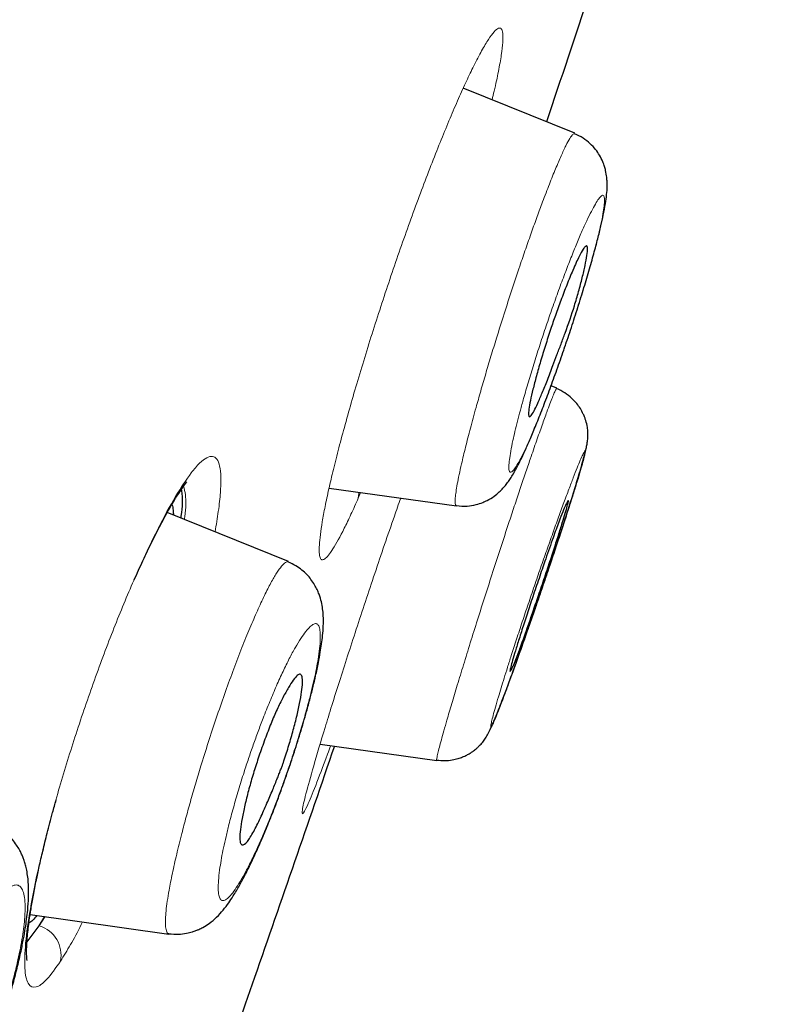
# Model space of a CAD drawing. Header units: millimetres. Extents: x 8 to 830, y 12 to 2106.
# Tile 595 of 624: x 795 to 802, y 1779 to 1789. Entities that reach past the tile are written whole.
import ezdxf

# ---------------------------------------------------------------- set-up
doc = ezdxf.new("R2010")
doc.units = ezdxf.units.MM

msp = doc.modelspace()

# ---------------------------------------------------------------- linework, layer by layer
at = {"color": 7, "linetype": 'Continuous', "lineweight": 30}
for p, q in [((800.3237, 1787.9524), (799.2084, 1788.403)), ((800.1437, 1785.4023), (800.0862, 1785.4255)), ((797.866, 1784.4031), (799.1391, 1784.2242)), ((797.4605, 1783.6671), (796.2463, 1784.1577)), ((797.7759, 1781.8424), (798.9433, 1781.6784)), ((794.8743, 1780.1372), (796.2622, 1779.9422)), ((794.9657, 1780.0239), (795.0204, 1780.1167)), ((794.9657, 1780.0239), (795.0204, 1780.1167)), ((794.8432, 1779.8627), (794.9657, 1780.0239)), ((794.8432, 1779.8627), (794.9657, 1780.0239))]:
    msp.add_line(p, q, dxfattribs=at)
at = {"color": 8, "linetype": 'Continuous', "lineweight": 0}
for p, q in [((798.1812, 1784.3588), (798.1579, 1784.3038)), ((798.1812, 1784.3588), (798.1579, 1784.3038)), ((794.9657, 1780.0239), (795.0234, 1780.1163)), ((794.9657, 1780.0239), (795.0234, 1780.1163))]:
    msp.add_line(p, q, dxfattribs=at)
at = {"color": 8, "linetype": 'Continuous', "lineweight": 0, "flags": 128}
msp.add_lwpolyline([(798.1579, 1784.3038), (798.1639, 1784.3483), (798.1636, 1784.3611)], dxfattribs=at)
msp.add_lwpolyline([(798.1579, 1784.3038), (798.1639, 1784.3483), (798.1636, 1784.3611)], dxfattribs=at)
at = {"color": 8, "linetype": 'Continuous', "lineweight": 0}
msp.add_arc((794.8767, 1779.73), 0.3071, 348.821, 73.1613, dxfattribs=at)
at = {"color": 7, "linetype": 'Continuous', "lineweight": 30}
for points, knots in [([(815.2417, 1879.5397), (815.2409, 1879.5373), (815.2387, 1879.5308), (815.2013, 1879.4128), (815.1085, 1879.0931), (814.9525, 1878.525), (814.7273, 1877.6975), (814.4294, 1876.6159), (814.0555, 1875.2452), (813.6418, 1873.7246), (813.2077, 1872.1222), (812.7774, 1870.5248), (812.2816, 1868.6694), (811.7162, 1866.5249), (811.0923, 1864.109), (810.3848, 1861.3452), (809.6032, 1858.2686), (808.758, 1854.9241), (807.9052, 1851.5401), (807.0493, 1848.1425), (805.9117, 1843.6193), (804.4836, 1837.9633), (802.7686, 1831.1854), (801.0519, 1824.4365), (799.3364, 1817.7065), (797.6446, 1811.1258), (795.9816, 1804.6729), (794.3485, 1798.3482), (792.9402, 1792.8889), (791.7576, 1788.3045), (790.8009, 1784.5914), (789.8488, 1780.8899), (789.2341, 1778.4891), (788.9253, 1777.283)], [0, 0, 0, 0, 0.01834, 0.049646, 0.081159, 0.112776, 0.144427, 0.176122, 0.207963, 0.24004, 0.261619, 0.283406, 0.305452, 0.327787, 0.350088, 0.372164, 0.398331, 0.424187, 0.449771, 0.475138, 0.500324, 0.550384, 0.600197, 0.649769, 0.69912, 0.748534, 0.794887, 0.841452, 0.888204, 0.915872, 0.943695, 0.971714, 1, 1, 1, 1]), ([(815.2417, 1879.5397), (815.2409, 1879.5373), (815.2387, 1879.5308), (815.2013, 1879.4128), (815.1085, 1879.0931), (814.9525, 1878.525), (814.7273, 1877.6975), (814.4294, 1876.6159), (814.0555, 1875.2452), (813.6418, 1873.7246), (813.2077, 1872.1222), (812.7774, 1870.5248), (812.2816, 1868.6694), (811.7162, 1866.5249), (811.0923, 1864.109), (810.3848, 1861.3452), (809.6032, 1858.2686), (808.758, 1854.9241), (807.9052, 1851.5401), (807.0493, 1848.1425), (805.9117, 1843.6193), (804.4836, 1837.9633), (802.7686, 1831.1854), (801.0519, 1824.4365), (799.3364, 1817.7065), (797.6446, 1811.1258), (795.9816, 1804.6729), (794.3485, 1798.3482), (792.9402, 1792.8889), (791.7576, 1788.3045), (790.8009, 1784.5914), (789.8488, 1780.8899), (789.2341, 1778.4891), (788.9253, 1777.283)], [0, 0, 0, 0, 0.01834, 0.049646, 0.081159, 0.112776, 0.144427, 0.176122, 0.207963, 0.24004, 0.261619, 0.283406, 0.305452, 0.327787, 0.350088, 0.372164, 0.398331, 0.424187, 0.449771, 0.475138, 0.500324, 0.550384, 0.600197, 0.649769, 0.69912, 0.748534, 0.794887, 0.841452, 0.888204, 0.915872, 0.943695, 0.971714, 1, 1, 1, 1]), ([(816.606, 1877.6246), (816.6053, 1877.6216), (816.6037, 1877.6153), (816.5654, 1877.4833), (816.476, 1877.1593), (816.3364, 1876.6304), (816.1546, 1875.9404), (815.9425, 1875.1439), (815.6847, 1874.1765), (815.3781, 1873.02), (815.0342, 1871.7254), (814.6569, 1870.3025), (814.2523, 1868.7707), (813.8291, 1867.1614), (813.4009, 1865.5147), (812.9834, 1863.8877), (812.5382, 1862.1413), (812.0186, 1860.0972), (811.4221, 1857.7456), (810.75, 1855.0942), (810.0636, 1852.3857), (809.3673, 1849.6416), (808.6639, 1846.8752), (807.7212, 1843.1697), (806.5319, 1838.5173), (805.0971, 1832.9208), (803.6566, 1827.3237), (802.2119, 1821.7314), (800.7649, 1816.1424), (799.3873, 1810.8518), (798.0849, 1805.8564), (796.8575, 1801.1587), (795.6305, 1796.4662), (794.5587, 1792.367), (793.642, 1788.8629), (792.8804, 1785.9489), (792.1257, 1783.0587), (791.3799, 1780.1956), (790.8985, 1778.3357), (790.6576, 1777.4049)], [0, 0, 0, 0, 0.028654, 0.059928, 0.09124, 0.122572, 0.14765, 0.172731, 0.197817, 0.222921, 0.248052, 0.269017, 0.290007, 0.311024, 0.326805, 0.342591, 0.358372, 0.374141, 0.395139, 0.416112, 0.437059, 0.457984, 0.478883, 0.499762, 0.54148, 0.583159, 0.624801, 0.666394, 0.707958, 0.749542, 0.784512, 0.819509, 0.85453, 0.889572, 0.911612, 0.933672, 0.955754, 0.977859, 1, 1, 1, 1]), ([(816.6058, 1877.6236), (816.605, 1877.6206), (816.6034, 1877.6142), (816.5653, 1877.4832), (816.476, 1877.1593), (816.3364, 1876.6304), (816.1546, 1875.9404), (815.9425, 1875.1439), (815.6847, 1874.1765), (815.3781, 1873.02), (815.0342, 1871.7254), (814.6569, 1870.3025), (814.2523, 1868.7707), (813.8291, 1867.1614), (813.4009, 1865.5147), (812.9834, 1863.8877), (812.5382, 1862.1413), (812.0186, 1860.0972), (811.4221, 1857.7456), (810.75, 1855.0942), (810.0636, 1852.3857), (809.3673, 1849.6416), (808.6639, 1846.8752), (807.7212, 1843.1697), (806.5319, 1838.5173), (805.0971, 1832.9208), (803.6566, 1827.3237), (802.2119, 1821.7314), (800.7649, 1816.1424), (799.3873, 1810.8518), (798.0849, 1805.8564), (796.8575, 1801.1587), (795.6305, 1796.4662), (794.5587, 1792.367), (793.642, 1788.8629), (792.8804, 1785.9489), (792.1257, 1783.0587), (791.3799, 1780.1956), (790.8985, 1778.3357), (790.6576, 1777.4049)], [0, 0, 0, 0, 0.027628, 0.058936, 0.090281, 0.121646, 0.14675, 0.171858, 0.19697, 0.2221, 0.247258, 0.268245, 0.289258, 0.310297, 0.326094, 0.341896, 0.357694, 0.37348, 0.3945, 0.415495, 0.436465, 0.457411, 0.478333, 0.499234, 0.540995, 0.582719, 0.624404, 0.666041, 0.70765, 0.749277, 0.784284, 0.819319, 0.854376, 0.889455, 0.911519, 0.933602, 0.955707, 0.977835, 1, 1, 1, 1]), ([(790.8326, 1777.52), (791.1125, 1778.6273), (791.6831, 1780.8847), (792.5905, 1784.4145), (793.5243, 1788.0286), (794.4734, 1791.6827), (795.532, 1795.7489), (796.7013, 1800.2336), (797.9791, 1805.1329), (799.4152, 1810.6497), (801.0061, 1816.7719), (802.7371, 1823.4942), (804.4612, 1830.2154), (806.1796, 1836.934), (807.6041, 1842.5243), (808.7382, 1846.9804), (809.5859, 1850.3067), (810.4225, 1853.5854), (811.2413, 1856.7875), (811.9877, 1859.6971), (812.6526, 1862.2782), (813.2329, 1864.5158), (813.7599, 1866.524), (814.2266, 1868.2807), (814.6364, 1869.8152), (815.0539, 1871.3724), (815.4541, 1872.8663), (815.8152, 1874.2092), (816.1013, 1875.2723), (816.3401, 1876.1676), (816.5092, 1876.8028), (816.5923, 1877.0832), (816.596, 1877.0962), (816.5979, 1877.1025)], [0, 0, 0, 0, 0.026664, 0.054357, 0.082001, 0.109685, 0.137453, 0.17399, 0.210713, 0.24757, 0.297859, 0.348126, 0.398373, 0.448601, 0.498899, 0.524186, 0.549552, 0.574879, 0.600129, 0.625492, 0.64667, 0.667756, 0.688924, 0.710123, 0.731243, 0.752352, 0.784057, 0.815599, 0.846785, 0.877833, 0.919215, 0.960784, 1, 1, 1, 1]), ([(816.5918, 1876.7213), (816.5898, 1876.7152), (816.5857, 1876.7027), (816.4996, 1876.4204), (816.3251, 1875.774), (816.0773, 1874.8559), (815.7819, 1873.7708), (815.4122, 1872.4103), (815.0038, 1870.9003), (814.5782, 1869.3248), (814.161, 1867.7711), (813.6872, 1865.9928), (813.154, 1863.9605), (812.5688, 1861.6934), (811.9006, 1859.0858), (811.1555, 1856.1624), (810.3435, 1852.9648), (809.522, 1849.7227), (808.6968, 1846.4605), (807.5916, 1842.0893), (806.1975, 1836.5887), (804.5093, 1829.9591), (802.8091, 1823.3125), (801.0975, 1816.6609), (799.5838, 1810.8439), (798.2836, 1805.8613), (797.1983, 1801.7126), (796.1133, 1797.5672), (795.0315, 1793.4304), (793.9568, 1789.3134), (792.8993, 1785.2412), (791.8597, 1781.214), (791.2066, 1778.6308), (790.8792, 1777.336)], [0, 0, 0, 0, 0.039392, 0.081265, 0.123167, 0.154792, 0.186451, 0.217971, 0.249506, 0.270698, 0.291841, 0.312877, 0.334073, 0.355258, 0.376322, 0.401743, 0.427011, 0.451975, 0.476801, 0.50158, 0.551155, 0.600863, 0.650713, 0.700608, 0.750487, 0.781648, 0.812807, 0.843984, 0.875217, 0.906469, 0.937628, 0.968734, 1, 1, 1, 1]), ([(801.3505, 1792.0296), (801.2014, 1791.5703), (800.7717, 1790.247), (800.3293, 1788.928), (800.0405, 1788.0668)], [0, 0, 0, 0, 0.34714, 1, 1, 1, 1]), ([(801.3505, 1792.0296), (801.2014, 1791.5703), (800.7717, 1790.247), (800.3293, 1788.928), (800.0405, 1788.0668)], [0, 0, 0, 0, 0.34714, 1, 1, 1, 1]), ([(799.1394, 1784.2275), (799.1753, 1784.2246), (799.2413, 1784.2192), (799.3305, 1784.2344), (799.3974, 1784.256), (799.4586, 1784.284), (799.5154, 1784.3189), (799.5664, 1784.3614), (799.6018, 1784.3968), (799.6302, 1784.4294), (799.6592, 1784.4678), (799.6886, 1784.5114), (799.7156, 1784.5566), (799.7373, 1784.596), (799.7621, 1784.6432), (799.7946, 1784.709), (799.8371, 1784.801), (799.8874, 1784.9164), (799.9452, 1785.0561), (800.009, 1785.2183), (800.0764, 1785.3974), (800.1451, 1785.5869), (800.214, 1785.7838), (800.2818, 1785.9849), (800.3476, 1786.1869), (800.4096, 1786.3857), (800.4658, 1786.5744), (800.5143, 1786.7461), (800.5541, 1786.8965), (800.5856, 1787.0247), (800.6117, 1787.1426), (800.6314, 1787.2475), (800.6435, 1787.3354), (800.6486, 1787.4065), (800.6481, 1787.464), (800.6448, 1787.5135), (800.6358, 1787.5693), (800.6216, 1787.6218), (800.6032, 1787.673), (800.5739, 1787.7319), (800.5318, 1787.7935), (800.4774, 1787.8522), (800.4073, 1787.908), (800.351, 1787.9345), (800.3218, 1787.9482)], [0, 0, 0, 0, 0.020633, 0.037912, 0.051242, 0.060729, 0.077042, 0.091502, 0.101641, 0.116682, 0.131863, 0.146722, 0.165465, 0.180455, 0.195893, 0.221849, 0.251155, 0.283792, 0.319733, 0.357415, 0.395172, 0.433065, 0.471116, 0.50934, 0.547782, 0.586546, 0.625446, 0.663105, 0.698193, 0.730766, 0.760869, 0.797224, 0.829425, 0.858319, 0.871778, 0.88534, 0.901403, 0.910651, 0.921359, 0.935731, 0.949068, 0.964449, 0.981577, 1, 1, 1, 1]), ([(800.0821, 1785.9908), (800.098, 1786.0374), (800.1318, 1786.1366), (800.1868, 1786.2877), (800.246, 1786.4425), (800.2976, 1786.5678), (800.3384, 1786.6592), (800.3744, 1786.7351), (800.4067, 1786.7938), (800.4299, 1786.823), (800.4417, 1786.8277), (800.4473, 1786.823), (800.4503, 1786.8135), (800.4524, 1786.7899), (800.4478, 1786.7365), (800.4294, 1786.6354), (800.4007, 1786.5113), (800.3641, 1786.3731), (800.3106, 1786.1896), (800.2489, 1786.008), (800.1861, 1785.8435), (800.1454, 1785.7348), (800.0989, 1785.6123), (800.0486, 1785.4815), (799.9971, 1785.3526), (799.9527, 1785.248), (799.9158, 1785.1711), (799.8876, 1785.1244), (799.8676, 1785.11), (799.8589, 1785.132), (799.863, 1785.1885), (799.8782, 1785.2748), (799.9039, 1785.3874), (799.9389, 1785.522), (799.9812, 1785.6711), (800.029, 1785.8292), (800.0645, 1785.9371), (800.0821, 1785.9908)], [0, 0, 0, 0, 0.026115, 0.055553, 0.088251, 0.124353, 0.147068, 0.167873, 0.202959, 0.230092, 0.24883, 0.261544, 0.274156, 0.286533, 0.3223, 0.356175, 0.388381, 0.418622, 0.447268, 0.498967, 0.519767, 0.540723, 0.561622, 0.592972, 0.624205, 0.655583, 0.68681, 0.718184, 0.749419, 0.782282, 0.814741, 0.846596, 0.878156, 0.909111, 0.939781, 0.970037, 1, 1, 1, 1]), ([(798.9436, 1781.6818), (798.9708, 1781.6793), (799.022, 1781.6745), (799.0937, 1781.6819), (799.1526, 1781.6954), (799.2011, 1781.7123), (799.2411, 1781.7306), (799.2751, 1781.7497), (799.3064, 1781.7703), (799.3343, 1781.7919), (799.3678, 1781.8218), (799.3987, 1781.8556), (799.4268, 1781.8937), (799.4525, 1781.9368), (799.478, 1781.9884), (799.5097, 1782.0591), (799.5467, 1782.1482), (799.5898, 1782.2576), (799.6396, 1782.3887), (799.6965, 1782.5429), (799.7609, 1782.7216), (799.8326, 1782.9242), (799.9096, 1783.145), (799.9889, 1783.3762), (800.0676, 1783.6082), (800.1428, 1783.8339), (800.2128, 1784.0473), (800.2761, 1784.2443), (800.3314, 1784.4216), (800.3728, 1784.5592), (800.4024, 1784.663), (800.4225, 1784.7374), (800.437, 1784.7964), (800.4465, 1784.8416), (800.4521, 1784.8758), (800.4549, 1784.901), (800.456, 1784.9203), (800.4562, 1784.9356), (800.456, 1784.949), (800.4547, 1784.9733), (800.4497, 1785.019), (800.4386, 1785.0666), (800.4235, 1785.1109), (800.4069, 1785.1508), (800.381, 1785.1988), (800.3424, 1785.2529), (800.2913, 1785.3069), (800.2243, 1785.3594), (800.1701, 1785.3848), (800.1418, 1785.398)], [0, 0, 0, 0, 0.014569, 0.027406, 0.038176, 0.046673, 0.054754, 0.061607, 0.067635, 0.07517, 0.081241, 0.094755, 0.112181, 0.134148, 0.160666, 0.189598, 0.220481, 0.253299, 0.288028, 0.324647, 0.363184, 0.403737, 0.446374, 0.489562, 0.532384, 0.574995, 0.617239, 0.659012, 0.700413, 0.741506, 0.768783, 0.795956, 0.82096, 0.842579, 0.860776, 0.875517, 0.884298, 0.891141, 0.896107, 0.899451, 0.90785, 0.920987, 0.926463, 0.933337, 0.944305, 0.955291, 0.968466, 0.983524, 1, 1, 1, 1]), ([(795.9153, 1783.4845), (795.9443, 1783.5494), (796.005, 1783.685), (796.0955, 1783.8735), (796.1872, 1784.0531), (796.2767, 1784.2149), (796.3635, 1784.358), (796.4154, 1784.4296), (796.4418, 1784.4659)], [0, 0, 0, 0, 0.147468, 0.308013, 0.473529, 0.643999, 0.819443, 1, 1, 1, 1]), ([(795.9153, 1783.4845), (795.9443, 1783.5494), (796.005, 1783.685), (796.0955, 1783.8735), (796.1872, 1784.0531), (796.2767, 1784.2149), (796.3635, 1784.358), (796.4154, 1784.4296), (796.4418, 1784.4659)], [0, 0, 0, 0, 0.147468, 0.308013, 0.473529, 0.643999, 0.819443, 1, 1, 1, 1]), ([(796.3833, 1784.1023), (796.3844, 1784.1094), (796.4002, 1784.215), (796.4027, 1784.3148), (796.3923, 1784.3758), (796.3896, 1784.3915)], [0, 0, 0, 0, 0.050798, 0.756194, 1, 1, 1, 1]), ([(796.3833, 1784.1023), (796.3844, 1784.1094), (796.4002, 1784.215), (796.4027, 1784.3148), (796.3923, 1784.3758), (796.3896, 1784.3915)], [0, 0, 0, 0, 0.050798, 0.756194, 1, 1, 1, 1]), ([(796.2928, 1784.2388), (796.293, 1784.2385), (796.2997, 1784.2257), (796.3054, 1784.1915), (796.3073, 1784.149), (796.3081, 1784.1327)], [0, 0, 0, 0, 0.017082, 0.62535, 1, 1, 1, 1]), ([(796.2928, 1784.2388), (796.293, 1784.2385), (796.2997, 1784.2257), (796.3054, 1784.1915), (796.3073, 1784.149), (796.3081, 1784.1327)], [0, 0, 0, 0, 0.017082, 0.62535, 1, 1, 1, 1]), ([(799.942, 1783.4297), (799.9527, 1783.4609), (799.9735, 1783.5218), (800.0039, 1783.6103), (800.0496, 1783.7433), (800.1056, 1783.9035), (800.1626, 1784.0605), (800.2034, 1784.1664), (800.2307, 1784.2302), (800.247, 1784.2627), (800.2557, 1784.2749), (800.2597, 1784.2774), (800.2605, 1784.2739), (800.2591, 1784.2636), (800.2553, 1784.2466), (800.247, 1784.2143), (800.2303, 1784.1558), (800.2003, 1784.0574), (800.1603, 1783.9298), (800.111, 1783.7767), (800.0542, 1783.6037), (800.0029, 1783.451), (799.9616, 1783.3304), (799.9324, 1783.2449), (799.888, 1783.1149), (799.8327, 1782.9552), (799.7756, 1782.7956), (799.7346, 1782.6875), (799.7069, 1782.6212), (799.6865, 1782.579), (799.6764, 1782.5662), (799.6752, 1782.572), (799.6766, 1782.5834), (799.6807, 1782.602), (799.6894, 1782.6364), (799.7066, 1782.6978), (799.737, 1782.7992), (799.7772, 1782.9284), (799.8257, 1783.0802), (799.8812, 1783.25), (799.9216, 1783.3693), (799.942, 1783.4297)], [0, 0, 0, 0, 0.017476, 0.034224, 0.050459, 0.095313, 0.1347, 0.168607, 0.196818, 0.219699, 0.237004, 0.248727, 0.262386, 0.276417, 0.29064, 0.305078, 0.334865, 0.365485, 0.397325, 0.430134, 0.463973, 0.498967, 0.515604, 0.531762, 0.54748, 0.590982, 0.629527, 0.663361, 0.69218, 0.716211, 0.749328, 0.763787, 0.778324, 0.793014, 0.807985, 0.838225, 0.869249, 0.900749, 0.93314, 0.96613, 1, 1, 1, 1]), ([(796.2624, 1779.9452), (796.2947, 1779.9423), (796.3533, 1779.9369), (796.4329, 1779.9469), (796.4906, 1779.9612), (796.5331, 1779.976), (796.5676, 1779.9905), (796.6118, 1780.0127), (796.6717, 1780.0507), (796.7456, 1780.1133), (796.8077, 1780.1828), (796.8586, 1780.2505), (796.9133, 1780.3331), (796.9687, 1780.4268), (797.0319, 1780.5447), (797.0958, 1780.6745), (797.1615, 1780.8183), (797.227, 1780.9711), (797.2965, 1781.1432), (797.3679, 1781.3306), (797.4398, 1781.5304), (797.5108, 1781.7398), (797.579, 1781.9551), (797.634, 1782.1437), (797.6758, 1782.2987), (797.7059, 1782.4178), (797.7338, 1782.5371), (797.7579, 1782.6511), (797.7772, 1782.7563), (797.7909, 1782.8447), (797.8017, 1782.933), (797.8087, 1783.0281), (797.8088, 1783.1154), (797.802, 1783.1938), (797.7897, 1783.2644), (797.7706, 1783.3304), (797.7463, 1783.3886), (797.7204, 1783.4381), (797.6866, 1783.4887), (797.6439, 1783.5389), (797.5933, 1783.5856), (797.5313, 1783.6297), (797.4834, 1783.6517), (797.4586, 1783.6631)], [0, 0, 0, 0, 0.019859, 0.036034, 0.0481, 0.055864, 0.063054, 0.074256, 0.092927, 0.116809, 0.143359, 0.170478, 0.193708, 0.228186, 0.262326, 0.300904, 0.333067, 0.367943, 0.404424, 0.442133, 0.481083, 0.521293, 0.562841, 0.605804, 0.633728, 0.659538, 0.683256, 0.71493, 0.741952, 0.764806, 0.788689, 0.815352, 0.845628, 0.866037, 0.884884, 0.904558, 0.915621, 0.927556, 0.941551, 0.95401, 0.968044, 0.983465, 1, 1, 1, 1]), ([(797.1632, 1781.72), (797.1732, 1781.7491), (797.1931, 1781.8068), (797.2336, 1781.9188), (797.2842, 1782.0505), (797.3442, 1782.1905), (797.4039, 1782.3111), (797.4604, 1782.411), (797.5089, 1782.4873), (797.5486, 1782.5342), (797.5737, 1782.5451), (797.5881, 1782.5348), (797.598, 1782.5117), (797.6017, 1782.4608), (797.5931, 1782.3694), (797.5729, 1782.2525), (797.5424, 1782.1156), (797.5039, 1781.967), (797.4587, 1781.8126), (797.4225, 1781.6986), (797.3971, 1781.6265), (797.384, 1781.5917), (797.3678, 1781.5498), (797.3401, 1781.4796), (797.298, 1781.376), (797.2397, 1781.2387), (797.1741, 1781.0919), (797.1058, 1780.955), (797.0422, 1780.8532), (797.0053, 1780.8273), (796.9881, 1780.8366), (796.9817, 1780.8454), (796.9739, 1780.8669), (796.9704, 1780.915), (796.9787, 1781.0075), (796.999, 1781.1252), (797.0292, 1781.2625), (797.0676, 1781.411), (797.1121, 1781.5651), (797.1463, 1781.6688), (797.1632, 1781.72)], [0, 0, 0, 0, 0.016288, 0.032262, 0.063803, 0.094447, 0.124461, 0.155629, 0.186786, 0.217892, 0.248926, 0.266031, 0.283044, 0.316208, 0.348614, 0.380228, 0.41098, 0.441136, 0.470397, 0.499117, 0.504298, 0.51086, 0.518814, 0.528189, 0.551238, 0.579698, 0.61384, 0.653493, 0.698673, 0.749348, 0.760988, 0.772458, 0.783792, 0.817329, 0.849812, 0.881539, 0.912292, 0.942281, 0.971496, 1, 1, 1, 1]), ([(797.9192, 1781.8223), (797.6537, 1781.0505), (797.1411, 1779.5604), (796.617, 1778.0743), (796.3644, 1777.3578)], [0, 0, 0, 0, 0.5179258, 1, 1, 1, 1]), ([(797.9192, 1781.8223), (797.6537, 1781.0505), (797.1411, 1779.5604), (796.617, 1778.0743), (796.3644, 1777.3578)], [0, 0, 0, 0, 0.5179258, 1, 1, 1, 1]), ([(794.8432, 1779.6786), (794.8433, 1779.6785), (794.8439, 1779.6781), (794.8402, 1779.7014), (794.8384, 1779.7449), (794.8391, 1779.8181), (794.8463, 1779.9259), (794.8618, 1780.0575), (794.8826, 1780.1951), (794.9062, 1780.3307), (794.934, 1780.4722), (794.9656, 1780.6204), (795.0014, 1780.7764), (795.0458, 1780.9564), (795.0904, 1781.1277), (795.1226, 1781.2416), (795.1347, 1781.2846)], [0, 0, 0, 0, 0.020497, 0.087932, 0.152907, 0.215589, 0.311463, 0.414477, 0.487132, 0.562935, 0.642073, 0.70754, 0.780189, 0.860052, 0.947174, 1, 1, 1, 1]), ([(794.8432, 1779.6786), (794.8433, 1779.6785), (794.8439, 1779.6781), (794.8402, 1779.7014), (794.8384, 1779.7449), (794.8391, 1779.8181), (794.8463, 1779.9259), (794.8618, 1780.0575), (794.8826, 1780.1951), (794.9062, 1780.3307), (794.934, 1780.4722), (794.9656, 1780.6204), (795.0014, 1780.7764), (795.0458, 1780.9564), (795.0904, 1781.1277), (795.1226, 1781.2416), (795.1347, 1781.2846)], [0, 0, 0, 0, 0.020497, 0.087932, 0.152907, 0.215589, 0.311463, 0.414477, 0.487132, 0.562935, 0.642073, 0.70754, 0.780189, 0.860052, 0.947174, 1, 1, 1, 1]), ([(793.2689, 1777.3305), (793.3025, 1777.3275), (793.3639, 1777.3219), (793.4488, 1777.3323), (793.5128, 1777.3481), (793.5584, 1777.3641), (793.5916, 1777.3781), (793.6385, 1777.4007), (793.6997, 1777.4379), (793.7672, 1777.4912), (793.8232, 1777.5451), (793.8674, 1777.5932), (793.9116, 1777.6464), (793.9559, 1777.7053), (793.9967, 1777.7641), (794.0339, 1777.8213), (794.0723, 1777.8833), (794.1182, 1777.9624), (794.174, 1778.0648), (794.2312, 1778.178), (794.2876, 1778.2974), (794.3412, 1778.4174), (794.3985, 1778.553), (794.4584, 1778.7034), (794.5176, 1778.8619), (794.5731, 1779.0202), (794.6226, 1779.1711), (794.6659, 1779.3125), (794.7085, 1779.4625), (794.748, 1779.6154), (794.7823, 1779.7651), (794.8075, 1779.8908), (794.8258, 1779.9964), (794.8396, 1780.0913), (794.8516, 1780.1956), (794.8598, 1780.3123), (794.8594, 1780.4428), (794.8469, 1780.5511), (794.8283, 1780.6305), (794.8151, 1780.6745), (794.8009, 1780.713), (794.7856, 1780.7485), (794.765, 1780.7892), (794.7366, 1780.836), (794.6994, 1780.8852), (794.6546, 1780.9328), (794.604, 1780.9758), (794.5443, 1781.016), (794.4999, 1781.036), (794.4769, 1781.0464)], [0, 0, 0, 0, 0.022131, 0.040382, 0.054401, 0.064034, 0.071358, 0.079655, 0.102026, 0.126316, 0.145277, 0.162016, 0.182155, 0.204096, 0.222778, 0.237948, 0.255635, 0.277741, 0.304673, 0.336388, 0.360195, 0.386173, 0.414345, 0.444714, 0.476642, 0.507245, 0.536186, 0.563498, 0.589209, 0.62455, 0.65605, 0.68376, 0.707704, 0.729166, 0.751873, 0.7846, 0.820492, 0.858829, 0.872798, 0.884991, 0.895365, 0.90451, 0.913211, 0.924923, 0.93963, 0.952564, 0.967032, 0.982901, 1, 1, 1, 1]), ([(794.9413, 1780.1278), (794.9277, 1780.1107), (794.8979, 1780.0732), (794.8746, 1780.0579), (794.862, 1780.0496)], [0, 0, 0, 0, 0.454991, 1, 1, 1, 1]), ([(794.9413, 1780.1278), (794.9277, 1780.1107), (794.8979, 1780.0732), (794.8746, 1780.0579), (794.862, 1780.0496)], [0, 0, 0, 0, 0.454991, 1, 1, 1, 1])]:
    msp.add_open_spline(points, degree=3, knots=knots, dxfattribs=at)
at = {"color": 8, "linetype": 'Continuous', "lineweight": 0}
for points, knots in [([(816.5804, 1876.0527), (816.5793, 1876.0488), (816.5769, 1876.0406), (816.5351, 1875.9187), (816.4426, 1875.6015), (816.3003, 1875.0867), (816.116, 1874.4135), (815.9002, 1873.6292), (815.6378, 1872.6808), (815.3255, 1871.5468), (814.9762, 1870.2722), (814.5934, 1868.8719), (814.1842, 1867.3625), (813.7217, 1865.6383), (813.2024, 1863.6647), (812.6314, 1861.4469), (812.02, 1859.0447), (811.3802, 1856.5144), (810.7213, 1853.897), (810.0497, 1851.2226), (809.3709, 1848.5171), (808.6878, 1845.7927), (807.7694, 1842.1248), (806.6077, 1837.501), (805.1981, 1831.9249), (803.7784, 1826.3432), (802.3519, 1820.7646), (800.9217, 1815.2248), (799.4863, 1809.7206), (798.0527, 1804.2494), (796.6154, 1798.7812), (795.3704, 1794.0446), (794.3224, 1790.0483), (793.4711, 1786.7899), (792.6344, 1783.5682), (791.8116, 1780.3767), (791.2934, 1778.3202), (791.0333, 1777.288)], [0, 0, 0, 0, 0.027695, 0.058894, 0.090028, 0.121166, 0.146177, 0.171284, 0.196414, 0.221444, 0.246463, 0.267448, 0.288438, 0.309296, 0.330126, 0.351186, 0.372225, 0.393197, 0.414217, 0.435226, 0.456147, 0.477015, 0.497875, 0.539987, 0.582177, 0.624368, 0.666516, 0.708656, 0.750043, 0.791463, 0.832917, 0.874415, 0.899547, 0.924608, 0.949641, 0.974722, 1, 1, 1, 1]), ([(816.5804, 1876.0527), (816.5793, 1876.0488), (816.5769, 1876.0406), (816.5351, 1875.9187), (816.4426, 1875.6015), (816.3003, 1875.0867), (816.116, 1874.4135), (815.9002, 1873.6292), (815.6378, 1872.6808), (815.3255, 1871.5468), (814.9762, 1870.2722), (814.5934, 1868.8719), (814.1842, 1867.3625), (813.7217, 1865.6383), (813.2024, 1863.6647), (812.6314, 1861.4469), (812.02, 1859.0447), (811.3802, 1856.5144), (810.7213, 1853.897), (810.0497, 1851.2226), (809.3709, 1848.5171), (808.6878, 1845.7927), (807.7694, 1842.1248), (806.6077, 1837.501), (805.1981, 1831.9249), (803.7784, 1826.3432), (802.3519, 1820.7646), (800.9217, 1815.2248), (799.4863, 1809.7206), (798.0527, 1804.2494), (796.6154, 1798.7812), (795.3704, 1794.0446), (794.3224, 1790.0483), (793.4711, 1786.7899), (792.6344, 1783.5682), (791.8116, 1780.3767), (791.2934, 1778.3202), (791.0333, 1777.288)], [0, 0, 0, 0, 0.027695, 0.058894, 0.090028, 0.121166, 0.146177, 0.171284, 0.196414, 0.221444, 0.246463, 0.267448, 0.288438, 0.309296, 0.330126, 0.351186, 0.372225, 0.393197, 0.414217, 0.435226, 0.456147, 0.477015, 0.497875, 0.539987, 0.582177, 0.624368, 0.666516, 0.708656, 0.750043, 0.791463, 0.832917, 0.874415, 0.899547, 0.924608, 0.949641, 0.974722, 1, 1, 1, 1]), ([(776.723, 1780.0839), (777.0666, 1781.2876), (777.7537, 1783.6953), (778.8031, 1787.4364), (779.8596, 1791.2214), (780.9213, 1795.0419), (781.987, 1798.8809), (783.2332, 1803.3744), (784.6611, 1808.5217), (786.2715, 1814.3158), (787.8857, 1820.1092), (789.5147, 1825.8982), (791.155, 1831.684), (792.7999, 1837.4661), (794.4484, 1843.2373), (795.8213, 1848.0276), (796.9126, 1851.8342), (797.724, 1854.669), (798.5233, 1857.4725), (799.3043, 1860.227), (800.0613, 1862.9104), (800.7761, 1865.482), (801.4472, 1867.9214), (801.8314, 1869.3648), (802.0234, 1870.0865)], [0, 0, 0, 0, 0.041658, 0.083322, 0.12499, 0.166658, 0.208327, 0.249998, 0.312501, 0.37501, 0.437516, 0.500023, 0.56253, 0.625037, 0.687542, 0.750042, 0.781293, 0.812545, 0.843795, 0.875043, 0.906288, 0.937529, 0.968766, 1, 1, 1, 1]), ([(776.723, 1780.0839), (777.0666, 1781.2876), (777.7537, 1783.6953), (778.8031, 1787.4364), (779.8596, 1791.2214), (780.9213, 1795.0419), (781.987, 1798.8809), (783.2332, 1803.3744), (784.6611, 1808.5217), (786.2715, 1814.3158), (787.8857, 1820.1092), (789.5147, 1825.8982), (791.155, 1831.684), (792.7999, 1837.4661), (794.4484, 1843.2373), (795.8213, 1848.0276), (796.9126, 1851.8342), (797.724, 1854.669), (798.5233, 1857.4725), (799.3043, 1860.227), (800.0613, 1862.9104), (800.7761, 1865.482), (801.4472, 1867.9214), (801.8314, 1869.3648), (802.0234, 1870.0865)], [0, 0, 0, 0, 0.041658, 0.083322, 0.12499, 0.166658, 0.208327, 0.249998, 0.312501, 0.37501, 0.437516, 0.500023, 0.56253, 0.625037, 0.687542, 0.750042, 0.781293, 0.812545, 0.843795, 0.875043, 0.906288, 0.937529, 0.968766, 1, 1, 1, 1]), ([(772.8713, 1782.121), (772.9561, 1782.4277), (773.1259, 1783.0411), (773.3811, 1783.9737), (773.6374, 1784.9127), (773.8942, 1785.8587), (774.1516, 1786.8105), (774.4095, 1787.7675), (774.7003, 1788.849), (775.0241, 1790.0564), (775.3811, 1791.3905), (775.739, 1792.7295), (776.1203, 1794.1579), (776.5252, 1795.6757), (776.9538, 1797.2828), (777.3831, 1798.8929), (777.8131, 1800.5054), (778.2439, 1802.1198), (778.7145, 1803.8827), (779.225, 1805.7941), (779.7757, 1807.8537), (780.3272, 1809.9139), (780.8796, 1811.9744), (781.433, 1814.0349), (782.0927, 1816.4875), (782.8603, 1819.3317), (783.7353, 1822.5675), (784.5488, 1825.5462), (785.2947, 1828.2694), (785.9738, 1830.7365), (786.6548, 1833.2024), (787.3381, 1835.6665), (787.9748, 1837.9523), (788.5635, 1840.0598), (789.1041, 1841.9892), (789.6458, 1843.9154), (790.1883, 1845.8377), (790.6582, 1847.4974), (791.0551, 1848.8957), (791.3789, 1850.0342), (791.7024, 1851.17), (792.0255, 1852.3023), (792.3473, 1853.4304), (792.6685, 1854.5539), (792.9885, 1855.6713), (793.2936, 1856.7371), (793.5837, 1857.7515), (793.8595, 1858.7145), (794.1324, 1859.6684), (794.3828, 1860.5446), (794.6112, 1861.3445), (794.8181, 1862.0694), (795.0216, 1862.7845), (795.22, 1863.4846), (795.4131, 1864.169), (795.601, 1864.8376), (795.7848, 1865.4925), (795.9631, 1866.1314), (796.1345, 1866.7511), (796.2987, 1867.3515), (796.4015, 1867.7336), (796.453, 1867.9246)], [0, 0, 0, 0, 0.0112, 0.0224, 0.0336, 0.0448, 0.055999, 0.0672, 0.0784, 0.0938, 0.1092, 0.124599, 0.139999, 0.158333, 0.176667, 0.195001, 0.213333, 0.231666, 0.249999, 0.273333, 0.296668, 0.32, 0.343334, 0.366669, 0.390002, 0.426667, 0.463335, 0.500003, 0.528003, 0.556004, 0.584004, 0.612004, 0.640004, 0.662004, 0.684003, 0.706003, 0.728003, 0.750004, 0.76313, 0.776255, 0.789379, 0.802506, 0.815631, 0.828754, 0.841879, 0.855004, 0.866555, 0.878104, 0.889653, 0.901203, 0.910279, 0.919354, 0.928427, 0.937504, 0.946432, 0.95536, 0.964289, 0.973217, 0.982144, 0.991073, 1, 1, 1, 1]), ([(799.3129, 1788.6271), (799.3401, 1788.6801), (799.3944, 1788.7859), (799.4621, 1788.8978), (799.5184, 1788.9738), (799.5617, 1789.0095), (799.5913, 1789.0047), (799.6062, 1788.9578), (799.6058, 1788.8686), (799.5911, 1788.7413), (799.5615, 1788.5758), (799.5297, 1788.4233), (799.5035, 1788.3163), (799.4962, 1788.2867)], [0, 0, 0, 0, 0.09645, 0.192803, 0.289084, 0.385292, 0.481465, 0.577743, 0.674158, 0.770581, 0.866962, 0.963214, 1, 1, 1, 1]), ([(799.3129, 1788.6271), (799.3401, 1788.6801), (799.3944, 1788.7859), (799.4621, 1788.8978), (799.5184, 1788.9738), (799.5617, 1789.0095), (799.5913, 1789.0047), (799.6062, 1788.9578), (799.6058, 1788.8686), (799.5911, 1788.7413), (799.5615, 1788.5758), (799.5297, 1788.4233), (799.5035, 1788.3163), (799.4962, 1788.2867)], [0, 0, 0, 0, 0.09645, 0.192803, 0.289084, 0.385292, 0.481465, 0.577743, 0.674158, 0.770581, 0.866962, 0.963214, 1, 1, 1, 1]), ([(798.1579, 1784.3038), (798.133, 1784.2478), (798.0832, 1784.1358), (797.9941, 1783.9511), (797.9178, 1783.8124), (797.8575, 1783.7273), (797.8206, 1783.6904), (797.7926, 1783.6818), (797.7742, 1783.7024), (797.7656, 1783.7526), (797.7664, 1783.8301), (797.7765, 1783.934), (797.7958, 1784.0629), (797.8242, 1784.2155), (797.8615, 1784.3908), (797.9076, 1784.5875), (797.9624, 1784.8041), (798.0253, 1785.0381), (798.0952, 1785.2857), (798.1711, 1785.5439), (798.2523, 1785.81), (798.338, 1786.0811), (798.4272, 1786.3547), (798.5193, 1786.6279), (798.6132, 1786.8979), (798.7081, 1787.1616), (798.8029, 1787.4167), (798.8966, 1787.6607), (798.9882, 1787.8913), (799.0767, 1788.1061), (799.1611, 1788.3023), (799.241, 1788.4798), (799.289, 1788.578), (799.3129, 1788.6271)], [0, 0, 0, 0, 0.031234, 0.062506, 0.12504, 0.156327, 0.187568, 0.218756, 0.249911, 0.28108, 0.312285, 0.343529, 0.374799, 0.406084, 0.437378, 0.468696, 0.500083, 0.531481, 0.562814, 0.594104, 0.625355, 0.656563, 0.687727, 0.718857, 0.749982, 0.781137, 0.812329, 0.843562, 0.874825, 0.906102, 0.937382, 0.968671, 1, 1, 1, 1]), ([(798.1579, 1784.3038), (798.133, 1784.2478), (798.0832, 1784.1358), (797.9941, 1783.9511), (797.9178, 1783.8124), (797.8575, 1783.7273), (797.8206, 1783.6904), (797.7926, 1783.6818), (797.7742, 1783.7024), (797.7656, 1783.7526), (797.7664, 1783.8301), (797.7765, 1783.934), (797.7958, 1784.0629), (797.8242, 1784.2155), (797.8615, 1784.3908), (797.9076, 1784.5875), (797.9624, 1784.8041), (798.0253, 1785.0381), (798.0952, 1785.2857), (798.1711, 1785.5439), (798.2523, 1785.81), (798.338, 1786.0811), (798.4272, 1786.3547), (798.5193, 1786.6279), (798.6132, 1786.8979), (798.7081, 1787.1616), (798.8029, 1787.4167), (798.8966, 1787.6607), (798.9882, 1787.8913), (799.0767, 1788.1061), (799.1611, 1788.3023), (799.241, 1788.4798), (799.289, 1788.578), (799.3129, 1788.6271)], [0, 0, 0, 0, 0.031234, 0.062506, 0.12504, 0.156327, 0.187568, 0.218756, 0.249911, 0.28108, 0.312285, 0.343529, 0.374799, 0.406084, 0.437378, 0.468696, 0.500083, 0.531481, 0.562814, 0.594104, 0.625355, 0.656563, 0.687727, 0.718857, 0.749982, 0.781137, 0.812329, 0.843562, 0.874825, 0.906102, 0.937382, 0.968671, 1, 1, 1, 1]), ([(799.1399, 1784.2296), (799.1388, 1784.2291), (799.1312, 1784.2255), (799.1266, 1784.2488), (799.1266, 1784.2964), (799.1347, 1784.364), (799.1475, 1784.4412), (799.1661, 1784.5352), (799.193, 1784.6567), (799.2301, 1784.8103), (799.2788, 1784.9992), (799.3303, 1785.1889), (799.382, 1785.3721), (799.4319, 1785.5438), (799.4847, 1785.721), (799.5461, 1785.9218), (799.6164, 1786.1453), (799.6949, 1786.3881), (799.7675, 1786.6063), (799.8331, 1786.798), (799.8912, 1786.9638), (799.9477, 1787.1207), (800.0079, 1787.2835), (800.0703, 1787.4463), (800.1327, 1787.6012), (800.1882, 1787.7308), (800.2361, 1787.8332), (800.2752, 1787.9051), (800.3048, 1787.9463), (800.3162, 1787.9474), (800.3219, 1787.9479)], [0, 0, 0, 0, 0.006703, 0.048142, 0.089619, 0.120727, 0.151821, 0.182896, 0.213957, 0.255374, 0.296806, 0.338219, 0.369258, 0.400272, 0.431271, 0.462278, 0.503655, 0.545083, 0.586535, 0.617633, 0.648737, 0.679844, 0.710952, 0.752441, 0.793925, 0.835329, 0.876575, 0.917668, 0.958985, 1, 1, 1, 1]), ([(800.3101, 1786.0738), (800.3294, 1786.1339), (800.368, 1786.2539), (800.4216, 1786.4287), (800.4667, 1786.5819), (800.5037, 1786.7134), (800.5332, 1786.8234), (800.5588, 1786.9245), (800.5826, 1787.026), (800.6028, 1787.1231), (800.6168, 1787.2089), (800.6229, 1787.274), (800.6209, 1787.3169), (800.6105, 1787.3358), (800.5917, 1787.3299), (800.565, 1787.3001), (800.5312, 1787.248), (800.4908, 1787.1741), (800.4447, 1787.0803), (800.3934, 1786.9669), (800.3377, 1786.8356), (800.2788, 1786.6893), (800.2174, 1786.5298), (800.1545, 1786.3599), (800.0915, 1786.1831), (800.0295, 1786.0023), (799.9696, 1785.8208), (799.9126, 1785.6406), (799.8595, 1785.4656), (799.8151, 1785.3119), (799.7789, 1785.1806), (799.7499, 1785.0701), (799.725, 1784.9689), (799.7019, 1784.8674), (799.6824, 1784.7701), (799.6689, 1784.6839), (799.6633, 1784.619), (799.6655, 1784.5759), (799.6759, 1784.557), (799.6943, 1784.5624), (799.7204, 1784.5917), (799.7535, 1784.6438), (799.7932, 1784.7179), (799.8384, 1784.8119), (799.8889, 1784.9256), (799.9436, 1785.0569), (800.0019, 1785.204), (800.0628, 1785.3637), (800.1202, 1785.52), (800.1726, 1785.6671), (800.2196, 1785.8024), (800.2657, 1785.9383), (800.2953, 1786.0286), (800.3101, 1786.0738)], [0, 0, 0, 0, 0.020831, 0.041604, 0.062676, 0.078414, 0.093966, 0.109489, 0.125145, 0.145835, 0.166787, 0.187606, 0.208649, 0.229324, 0.250001, 0.270766, 0.291695, 0.312487, 0.333556, 0.354259, 0.374963, 0.395797, 0.416514, 0.437463, 0.458429, 0.479128, 0.499938, 0.52073, 0.541704, 0.562562, 0.57839, 0.593975, 0.609474, 0.625049, 0.645826, 0.666536, 0.687533, 0.708434, 0.729116, 0.749952, 0.770632, 0.791583, 0.812397, 0.833463, 0.854138, 0.874795, 0.895565, 0.916493, 0.937284, 0.953209, 0.968863, 0.984406, 1, 1, 1, 1]), ([(798.9439, 1781.6831), (798.9437, 1781.6827), (798.9402, 1781.6783), (798.9429, 1781.699), (798.9518, 1781.7428), (798.968, 1781.8075), (798.9879, 1781.882), (799.0134, 1781.9734), (799.0475, 1782.0923), (799.0918, 1782.2431), (799.1476, 1782.4292), (799.21, 1782.6337), (799.278, 1782.8533), (799.3507, 1783.0848), (799.4267, 1783.3243), (799.5048, 1783.5674), (799.5835, 1783.8103), (799.6552, 1784.029), (799.719, 1784.2218), (799.7749, 1784.3888), (799.8285, 1784.5474), (799.8848, 1784.7123), (799.9419, 1784.8776), (799.9975, 1785.0353), (800.0415, 1785.1571), (800.0752, 1785.2478), (800.1005, 1785.3131), (800.12, 1785.3602), (800.1355, 1785.3937), (800.1396, 1785.3963), (800.142, 1785.3977)], [0, 0, 0, 0, 0.00361, 0.045151, 0.086736, 0.117926, 0.149099, 0.18025, 0.211382, 0.25289, 0.294413, 0.33592, 0.377382, 0.418807, 0.46023, 0.501706, 0.543239, 0.584808, 0.61601, 0.647233, 0.678471, 0.709705, 0.751357, 0.792999, 0.834558, 0.865635, 0.896601, 0.927554, 0.95867, 1, 1, 1, 1]), ([(800.049, 1783.5489), (800.0692, 1783.6086), (800.1094, 1783.7278), (800.1669, 1783.9009), (800.2211, 1784.0657), (800.2709, 1784.2194), (800.3151, 1784.358), (800.3527, 1784.4793), (800.3836, 1784.5823), (800.4071, 1784.665), (800.4219, 1784.722), (800.4295, 1784.7573), (800.4316, 1784.7759), (800.429, 1784.7806), (800.4207, 1784.7704), (800.4051, 1784.7401), (800.3804, 1784.6847), (800.3486, 1784.6077), (800.3103, 1784.5109), (800.2658, 1784.3947), (800.2159, 1784.2611), (800.1617, 1784.1129), (800.1038, 1783.952), (800.0434, 1783.7813), (799.9815, 1783.6042), (799.9194, 1783.4237), (799.8581, 1783.243), (799.7983, 1783.0642), (799.7413, 1782.8909), (799.6921, 1782.7392), (799.6509, 1782.6098), (799.6168, 1782.5012), (799.5862, 1782.402), (799.5563, 1782.3028), (799.5288, 1782.2082), (799.5059, 1782.125), (799.4905, 1782.0632), (799.4826, 1782.0232), (799.483, 1782.0076), (799.4915, 1782.0163), (799.5081, 1782.0489), (799.5321, 1782.1043), (799.5606, 1782.1751), (799.5912, 1782.254), (799.6222, 1782.336), (799.6563, 1782.4279), (799.6975, 1782.5408), (799.7467, 1782.6776), (799.8039, 1782.8387), (799.859, 1782.9957), (799.9102, 1783.1431), (799.9568, 1783.2782), (800.0033, 1783.4139), (800.0337, 1783.5038), (800.049, 1783.5489)], [0, 0, 0, 0, 0.020841, 0.041615, 0.062675, 0.083603, 0.104294, 0.125123, 0.145822, 0.166775, 0.187587, 0.203429, 0.219009, 0.234482, 0.250009, 0.270778, 0.291704, 0.312499, 0.33355, 0.35425, 0.374972, 0.395796, 0.416511, 0.437465, 0.458414, 0.479113, 0.499932, 0.520724, 0.541698, 0.562554, 0.578376, 0.593959, 0.609461, 0.625039, 0.645829, 0.66654, 0.687525, 0.708437, 0.729117, 0.749944, 0.770623, 0.791582, 0.812386, 0.828235, 0.843815, 0.859285, 0.874804, 0.895574, 0.916494, 0.937289, 0.953188, 0.968834, 0.984384, 1, 1, 1, 1]), ([(796.4861, 1784.5554), (796.5149, 1784.5906), (796.5727, 1784.6607), (796.6434, 1784.7132), (796.7013, 1784.7269), (796.7446, 1784.6983), (796.7728, 1784.6284), (796.7851, 1784.5172), (796.7803, 1784.3645), (796.7611, 1784.182), (796.736, 1784.0351), (796.7239, 1783.9647)], [0, 0, 0, 0, 0.112519, 0.224788, 0.336915, 0.44894, 0.56091, 0.672955, 0.784996, 0.896945, 1, 1, 1, 1]), ([(796.4861, 1784.5554), (796.5149, 1784.5906), (796.5727, 1784.6607), (796.6434, 1784.7132), (796.7013, 1784.7269), (796.7446, 1784.6983), (796.7728, 1784.6284), (796.7851, 1784.5172), (796.7803, 1784.3645), (796.7611, 1784.182), (796.736, 1784.0351), (796.7239, 1783.9647)], [0, 0, 0, 0, 0.112519, 0.224788, 0.336915, 0.44894, 0.56091, 0.672955, 0.784996, 0.896945, 1, 1, 1, 1]), ([(795.178, 1779.6704), (795.1301, 1779.6028), (795.0345, 1779.4678), (794.9279, 1779.396), (794.8533, 1779.4227), (794.8161, 1779.5581), (794.8195, 1779.8), (794.8623, 1780.1344), (794.942, 1780.546), (795.0568, 1781.0207), (795.204, 1781.5406), (795.3754, 1782.0801), (795.5637, 1782.6178), (795.7616, 1783.1323), (795.9615, 1783.6008), (796.154, 1784.0042), (796.3346, 1784.339), (796.4355, 1784.4833), (796.4861, 1784.5554)], [0, 0, 0, 0, 0.062692, 0.12515, 0.187527, 0.250008, 0.312602, 0.375174, 0.437705, 0.500212, 0.562696, 0.625161, 0.68761, 0.74999, 0.81235, 0.874807, 0.937365, 1, 1, 1, 1]), ([(795.178, 1779.6704), (795.1301, 1779.6028), (795.0345, 1779.4678), (794.9279, 1779.396), (794.8533, 1779.4227), (794.8161, 1779.5581), (794.8195, 1779.8), (794.8623, 1780.1344), (794.942, 1780.546), (795.0568, 1781.0207), (795.204, 1781.5406), (795.3754, 1782.0801), (795.5637, 1782.6178), (795.7616, 1783.1323), (795.9615, 1783.6008), (796.154, 1784.0042), (796.3346, 1784.339), (796.4355, 1784.4833), (796.4861, 1784.5554)], [0, 0, 0, 0, 0.062692, 0.12515, 0.187527, 0.250008, 0.312602, 0.375174, 0.437705, 0.500212, 0.562696, 0.625161, 0.68761, 0.74999, 0.81235, 0.874807, 0.937365, 1, 1, 1, 1]), ([(796.4177, 1784.0884), (796.4191, 1784.098), (796.434, 1784.2046), (796.4345, 1784.3254), (796.417, 1784.3942), (796.4102, 1784.4209)], [0, 0, 0, 0, 0.057266, 0.634113, 1, 1, 1, 1]), ([(796.4177, 1784.0884), (796.4191, 1784.098), (796.434, 1784.2046), (796.4345, 1784.3254), (796.417, 1784.3942), (796.4102, 1784.4209)], [0, 0, 0, 0, 0.057266, 0.634113, 1, 1, 1, 1]), ([(797.8817, 1781.8276), (797.8713, 1781.7988), (797.8103, 1781.6314), (797.7266, 1781.414), (797.6412, 1781.207), (797.5967, 1781.1267), (797.5913, 1781.1648), (797.6272, 1781.3256), (797.7053, 1781.6088), (797.8198, 1781.9933), (797.9644, 1782.4579), (798.1339, 1782.984), (798.3217, 1783.5478), (798.4746, 1783.9977), (798.5607, 1784.2424), (798.5818, 1784.3025)], [0, 0, 0, 0, 0.018009, 0.104623, 0.191264, 0.277931, 0.364665, 0.451554, 0.538506, 0.6254, 0.712187, 0.798722, 0.885155, 0.971813, 1, 1, 1, 1]), ([(797.8817, 1781.8276), (797.8713, 1781.7988), (797.8103, 1781.6314), (797.7266, 1781.414), (797.6412, 1781.207), (797.5967, 1781.1267), (797.5913, 1781.1648), (797.6272, 1781.3256), (797.7053, 1781.6088), (797.8198, 1781.9933), (797.9644, 1782.4579), (798.1339, 1782.984), (798.3217, 1783.5478), (798.4746, 1783.9977), (798.5607, 1784.2424), (798.5818, 1784.3025)], [0, 0, 0, 0, 0.018009, 0.104623, 0.191264, 0.277931, 0.364665, 0.451554, 0.538506, 0.6254, 0.712187, 0.798722, 0.885155, 0.971813, 1, 1, 1, 1]), ([(796.263, 1779.9479), (796.2608, 1779.9475), (796.2485, 1779.9449), (796.2361, 1779.9707), (796.2271, 1780.0215), (796.2272, 1780.0916), (796.2331, 1780.1709), (796.2453, 1780.2668), (796.2656, 1780.3905), (796.2962, 1780.5462), (796.339, 1780.7373), (796.3862, 1780.9288), (796.4348, 1781.1134), (796.4826, 1781.2862), (796.5343, 1781.4642), (796.5953, 1781.6656), (796.6661, 1781.8895), (796.7466, 1782.1321), (796.829, 1782.3692), (796.9119, 1782.5966), (796.9939, 1782.8101), (797.0733, 1783.0053), (797.1489, 1783.1799), (797.2194, 1783.3315), (797.284, 1783.4581), (797.3413, 1783.5569), (797.3909, 1783.6269), (797.4294, 1783.6608), (797.4518, 1783.6716), (797.4585, 1783.6628), (797.4587, 1783.6626)], [0, 0, 0, 0, 0.009343, 0.050575, 0.091848, 0.122811, 0.153773, 0.184727, 0.215668, 0.256927, 0.298203, 0.339465, 0.370396, 0.401306, 0.432206, 0.463112, 0.504353, 0.545642, 0.586937, 0.628204, 0.66944, 0.710672, 0.75194, 0.793212, 0.834412, 0.875461, 0.916353, 0.957471, 0.998856, 1, 1, 1, 1]), ([(797.5138, 1781.7641), (797.533, 1781.8244), (797.5712, 1781.9449), (797.6226, 1782.1212), (797.6645, 1782.2761), (797.6976, 1782.4092), (797.723, 1782.5209), (797.7438, 1782.6237), (797.7615, 1782.7271), (797.7741, 1782.8264), (797.7791, 1782.9146), (797.7756, 1782.9823), (797.7635, 1783.0279), (797.7428, 1783.0498), (797.7137, 1783.047), (797.6768, 1783.0204), (797.633, 1782.9716), (797.5829, 1782.901), (797.5278, 1782.8104), (797.4681, 1782.6999), (797.405, 1782.5713), (797.3395, 1782.4273), (797.2725, 1782.2696), (797.2108, 1782.1149), (797.1553, 1781.9686), (797.1066, 1781.8342), (797.0596, 1781.6984), (797.0097, 1781.5469), (796.958, 1781.3807), (796.9071, 1781.2043), (796.8658, 1781.049), (796.8334, 1780.916), (796.8086, 1780.8039), (796.7884, 1780.7011), (796.7714, 1780.5977), (796.7593, 1780.4983), (796.7547, 1780.4096), (796.7587, 1780.3421), (796.7709, 1780.2963), (796.7916, 1780.2745), (796.8204, 1780.2767), (796.8567, 1780.3027), (796.8999, 1780.3516), (796.9492, 1780.4223), (797.0036, 1780.5132), (797.0624, 1780.6239), (797.1246, 1780.7524), (797.1896, 1780.8973), (797.2561, 1781.0552), (797.3177, 1781.2104), (797.3731, 1781.357), (797.422, 1781.4921), (797.4693, 1781.6281), (797.499, 1781.7187), (797.5138, 1781.7641)], [0, 0, 0, 0, 0.0208075, 0.0415792, 0.0626773, 0.0784072, 0.0939523, 0.1094753, 0.1251404, 0.1458148, 0.1667714, 0.187591, 0.2086249, 0.2292999, 0.2499792, 0.2707429, 0.2916702, 0.3124593, 0.3335407, 0.3542479, 0.3749378, 0.3957846, 0.4165044, 0.4374438, 0.4532331, 0.4688051, 0.4843209, 0.4999424, 0.5207355, 0.5417107, 0.5625695, 0.5783925, 0.5939742, 0.6094738, 0.6250524, 0.6458036, 0.6665115, 0.6875253, 0.7084034, 0.7290852, 0.7499394, 0.7706198, 0.7915661, 0.8123823, 0.8334658, 0.8541423, 0.8747849, 0.8955595, 0.9164904, 0.9372782, 0.9532267, 0.9688891, 0.9844253, 1, 1, 1, 1]), ([(794.5977, 1779.1217), (794.6167, 1779.1824), (794.6546, 1779.3037), (794.7037, 1779.4818), (794.7424, 1779.6387), (794.7717, 1779.7738), (794.7928, 1779.8872), (794.8086, 1779.9919), (794.8202, 1780.0974), (794.8252, 1780.1989), (794.8212, 1780.2897), (794.8079, 1780.36), (794.7859, 1780.4085), (794.755, 1780.4334), (794.7158, 1780.4337), (794.6691, 1780.4112), (794.6157, 1780.3659), (794.5562, 1780.2985), (794.492, 1780.211), (794.4242, 1780.1037), (794.3538, 1779.978), (794.2819, 1779.8363), (794.2093, 1779.6803), (794.1434, 1779.5265), (794.0849, 1779.3806), (794.0342, 1779.2461), (793.986, 1779.11), (793.9406, 1778.973), (793.8982, 1778.836), (793.8596, 1778.7009), (793.8248, 1778.569), (793.7943, 1778.4415), (793.7684, 1778.3201), (793.7476, 1778.2063), (793.7321, 1778.1017), (793.721, 1777.9964), (793.7162, 1777.8948), (793.7204, 1777.8036), (793.7339, 1777.7335), (793.756, 1777.6849), (793.7869, 1777.6601), (793.8258, 1777.6591), (793.8724, 1777.6816), (793.9254, 1777.7269), (793.9841, 1777.7937), (794.0476, 1777.8814), (794.1148, 1777.9885), (794.1849, 1778.1144), (794.2567, 1778.2571), (794.3289, 1778.4132), (794.3949, 1778.5674), (794.4534, 1778.7136), (794.5044, 1778.8488), (794.5529, 1778.9851), (794.5828, 1779.0762), (794.5977, 1779.1217)], [0, 0, 0, 0, 0.020772, 0.041542, 0.06268, 0.078389, 0.093923, 0.109449, 0.125134, 0.145789, 0.166749, 0.187571, 0.208593, 0.229268, 0.249952, 0.270737, 0.291462, 0.312434, 0.33354, 0.354253, 0.374917, 0.395778, 0.416502, 0.437431, 0.453245, 0.468823, 0.484331, 0.499936, 0.515512, 0.531271, 0.546935, 0.562587, 0.578409, 0.593988, 0.609486, 0.625064, 0.645789, 0.666494, 0.687521, 0.708365, 0.729048, 0.749929, 0.770613, 0.791549, 0.812371, 0.83318, 0.854066, 0.874771, 0.895551, 0.916488, 0.937271, 0.953251, 0.968923, 0.984451, 1, 1, 1, 1]), ([(795.3989, 1780.0635), (795.3945, 1780.0546), (795.3519, 1779.9674), (795.2762, 1779.8295), (795.2108, 1779.7235), (795.178, 1779.6704)], [0, 0, 0, 0, 0.053809, 0.526376, 1, 1, 1, 1]), ([(795.3989, 1780.0635), (795.3945, 1780.0546), (795.3519, 1779.9674), (795.2762, 1779.8295), (795.2108, 1779.7235), (795.178, 1779.6704)], [0, 0, 0, 0, 0.053809, 0.526376, 1, 1, 1, 1])]:
    msp.add_open_spline(points, degree=3, knots=knots, dxfattribs=at)

doc.saveas('drawing.dxf')
